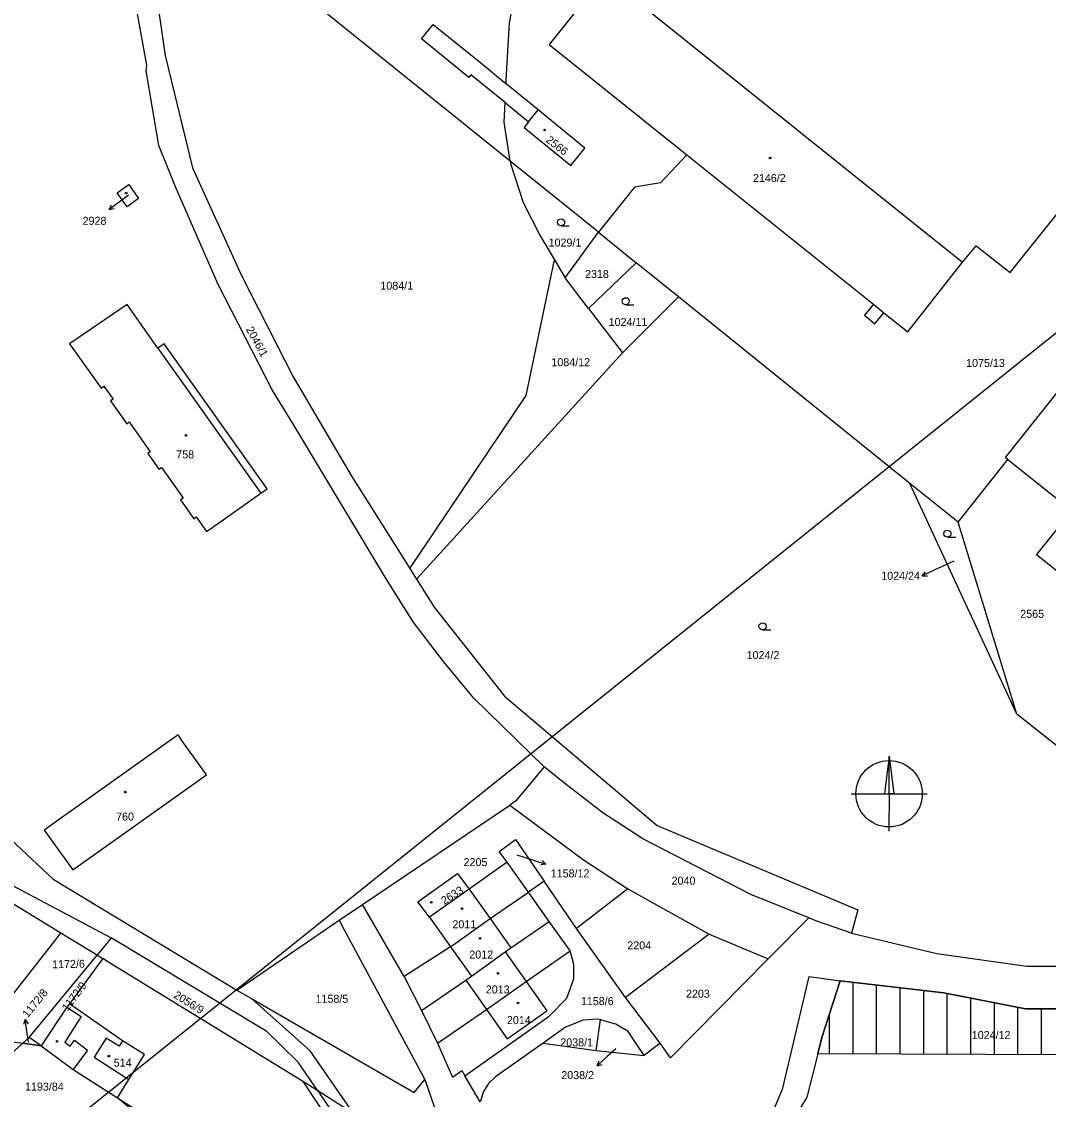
# Model space of a CAD drawing. Extents: x -794765 to -785424, y -1118958 to -1108731.
# Drawn here: x -792555.7 to -792337.7, y -1109838.8 to -1109610 of the extents above; entities that cross this region are included whole.
import ezdxf

# ---------------------------------------------------------------- set-up
doc = ezdxf.new("R2010")
doc.units = 0
for name, color, linetype in [('Level 66', 7, 'Continuous'), ('Level 71', 7, 'Continuous'), ('Level 75', 7, 'Continuous'), ('Level 76', 7, 'Continuous'), ('Level 77', 7, 'Continuous'), ('Level 78', 7, 'Continuous'), ('Level 79', 7, 'Continuous'), ('Level 80', 7, 'Continuous'), ('Level 81', 7, 'Continuous'), ('Vrstva 53', 7, 'Continuous')]:
    doc.layers.add(name, color=color, linetype=linetype)

msp = doc.modelspace()

# ---------------------------------------------------------------- linework, layer by layer
at = {"layer": 'Level 66'}
for p, q in [((-792441.17, -1109653.35), (-792439.42, -1109653.35)), ((-792427.45, -1109670.1), (-792425.7, -1109670.1)), ((-792359.17, -1109719.45), (-792357.42, -1109719.45)), ((-792398.42, -1109739.12), (-792396.67, -1109739.12))]:
    msp.add_line(p, q, dxfattribs=at)
for centre in [(-792441.17, -1109652.6), (-792427.45, -1109669.35), (-792359.17, -1109718.7), (-792398.42, -1109738.37)]:
    msp.add_circle(centre, 0.75, dxfattribs=at)
at = {"layer": 'Level 71'}
for p, q in [((-792371.54, -1109765.97), (-792372.53, -1109773.9)), ((-792379.62, -1109773.93), (-792363.49, -1109773.96)), ((-792371.56, -1109773.93), (-792371.59, -1109781.9))]:
    msp.add_line(p, q, dxfattribs=at)
for points in [[(-791938.08, -1109742.36), (-792598.01, -1110271.46), (-792786.15, -1110036.8), (-792126.22, -1109507.7)], [(-792371.54, -1109765.97), (-792370.57, -1109773.93), (-792371.56, -1109773.93)]]:
    msp.add_lwpolyline(points, close=True, dxfattribs=at)
msp.add_circle((-792371.56, -1109773.93), 7.05, dxfattribs=at)
at = {"layer": 'Level 75'}
for p, q in [((-792431.96, -1109600.14), (-792355.96, -1109661.07)), ((-792452.83, -1109623.16), (-792452.8, -1109622.38)), ((-792433.25, -1109654.71), (-792452, -1109639.59)), ((-792452, -1109639.59), (-792451.92, -1109640.09)), ((-792425.58, -1109645.1), (-792433.25, -1109654.71)), ((-792440.29, -1109664.4), (-792433.25, -1109654.71)), ((-792433.25, -1109654.71), (-792425.21, -1109661.19)), ((-792442.6, -1109660.54), (-792440.29, -1109664.4)), ((-792425.21, -1109661.19), (-792435.37, -1109670.87)), ((-792416.25, -1109668.41), (-792425.21, -1109661.19)), ((-792435.37, -1109670.87), (-792440.29, -1109664.4)), ((-792416.25, -1109668.41), (-792428.17, -1109680.34)), ((-792367.12, -1109708.02), (-792416.25, -1109668.41)), ((-792435.37, -1109670.87), (-792428.17, -1109680.34)), ((-792428.17, -1109680.34), (-792471.85, -1109728.39)), ((-792356.93, -1109716.24), (-792346.37, -1109702.94)), ((-792344.46, -1109757.04), (-792367.12, -1109708.02)), ((-792356.93, -1109716.24), (-792367.12, -1109708.02)), ((-792344.46, -1109757.04), (-792356.93, -1109716.24)), ((-792473.29, -1109726.11), (-792471.85, -1109728.39)), ((-792444.74, -1109768.18), (-792459.77, -1109753.58)), ((-792293.96, -1109796.98), (-792344.46, -1109757.04)), ((-792483.31, -1109797.44), (-792452.06, -1109776.34)), ((-792452.63, -1109788.46), (-792460.65, -1109794.16)), ((-792448.1, -1109794.81), (-792452.63, -1109788.46)), ((-792460.65, -1109794.16), (-792469.09, -1109800.15)), ((-792444.79, -1109792.49), (-792448.1, -1109794.81)), ((-792437.9, -1109802.53), (-792444.79, -1109792.49)), ((-792426.99, -1109794.1), (-792437.9, -1109802.53)), ((-792426.99, -1109794.1), (-792409.73, -1109803.7)), ((-792443.67, -1109801.02), (-792448.1, -1109794.81)), ((-792488.29, -1109800.79), (-792483.31, -1109797.44)), ((-792474.47, -1109812.69), (-792483.31, -1109797.44)), ((-792510.02, -1109815.62), (-792488.29, -1109800.79)), ((-792469.09, -1109800.15), (-792464.64, -1109806.41)), ((-792439.22, -1109807.28), (-792443.67, -1109801.02)), ((-792397.2, -1109808.96), (-792388.57, -1109800.3)), ((-792562.6, -1109823.02), (-792547.34, -1109803.55)), ((-792427.53, -1109817.2), (-792437.9, -1109802.53)), ((-792409.73, -1109803.7), (-792427.53, -1109817.2)), ((-792409.73, -1109803.7), (-792397.2, -1109808.96)), ((-792536.65, -1109804.52), (-792539.66, -1109808.17)), ((-792554.09, -1109825.67), (-792539.66, -1109808.17)), ((-792539.66, -1109808.17), (-792538.45, -1109808.89)), ((-792464.64, -1109806.41), (-792474.47, -1109812.69)), ((-792474.47, -1109812.69), (-792470.81, -1109819.97)), ((-792510.02, -1109815.62), (-792506.9, -1109817.42)), ((-792420.12, -1109826.88), (-792427.53, -1109817.2)), ((-792470.81, -1109819.97), (-792467.43, -1109826.89)), ((-792433.7, -1109828.4), (-792432.81, -1109821.94)), ((-792558.4, -1109826.51), (-792555.44, -1109826.91)), ((-792555.44, -1109826.91), (-792554.09, -1109825.67)), ((-792551.53, -1109827.43), (-792554.09, -1109825.67)), ((-792555.44, -1109826.91), (-792558.65, -1109829.85)), ((-792551.53, -1109827.43), (-792555.44, -1109826.91)), ((-792444.99, -1109826.89), (-792433.7, -1109828.4)), ((-792433.7, -1109828.4), (-792423.51, -1109829.46)), ((-792420.12, -1109826.88), (-792423.51, -1109829.46)), ((-792492.83, -1109837.02), (-792495.87, -1109835.1)), ((-792470.06, -1109834.57), (-792460.44, -1109862.36)), ((-792458.34, -1109839.35), (-792461.61, -1109833.78)), ((-792485.15, -1109841.88), (-792492.83, -1109837.02)), ((-792501.44, -1109866.68), (-792535.33, -1109838.48))]:
    msp.add_line(p, q, dxfattribs=at)
for points in [[(-792452, -1109639.59), (-792513.51, -1109590), (-792533.56, -1109522.52)], [(-792544.19, -1109531.17), (-792531.93, -1109568.54), (-792528.55, -1109587.33), (-792527.38, -1109597.88), (-792527.06, -1109604.47), (-792525.2, -1109617.17), (-792519.4, -1109641.05), (-792509.1, -1109663.72), (-792498.02, -1109685.41), (-792485.75, -1109706.33), (-792473.29, -1109726.11)], [(-792459.77, -1109753.58), (-792466.13, -1109745.86), (-792472.55, -1109737.39), (-792478.3, -1109728.3), (-792497.34, -1109696.59), (-792502.47, -1109688.17), (-792513.98, -1109665.8), (-792523, -1109645.03), (-792526.52, -1109636.29), (-792529.23, -1109620.4), (-792529.08, -1109619.26), (-792534.29, -1109590.34), (-792536.2, -1109577.37), (-792539.25, -1109572.49), (-792536.68, -1109571.58), (-792542.26, -1109556.12)], [(-792718.74, -1109582.83), (-792684.62, -1109620.8), (-792673.86, -1109638.49), (-792648.83, -1109676.6), (-792595.57, -1109748.42), (-792548.94, -1109792.07), (-792510.02, -1109815.62)], [(-792452.8, -1109622.38), (-792452.13, -1109610.23), (-792449.25, -1109595.24), (-792448.11, -1109591.3), (-792446.99, -1109582.98)], [(-792431.96, -1109600.14), (-792443.73, -1109614.85), (-792414.46, -1109638.3)], [(-792453.05, -1109627.18), (-792460.3, -1109621.29), (-792460.78, -1109621.87), (-792470.83, -1109613.67), (-792468.33, -1109610.59), (-792458.23, -1109618.75), (-792452.83, -1109623.16)], [(-792355.96, -1109661.07), (-792353.1, -1109657.6), (-792345.85, -1109663.28), (-792315.38, -1109625.16), (-792311.64, -1109628.15), (-792309.39, -1109625.46), (-792313.11, -1109622.33)], [(-792453.05, -1109627.18), (-792448.06, -1109631.24), (-792449.04, -1109632.44), (-792439.13, -1109640.51), (-792436.15, -1109636.83), (-792446, -1109628.74), (-792452.83, -1109623.16)], [(-792452, -1109639.59), (-792453.28, -1109631.33), (-792453.05, -1109627.18)], [(-792414.46, -1109638.3), (-792420.04, -1109644.22), (-792425.58, -1109645.1)], [(-792414.46, -1109638.3), (-792374.89, -1109670), (-792376.79, -1109672.3), (-792374.58, -1109674.13), (-792372.65, -1109671.8), (-792367.59, -1109675.85), (-792355.96, -1109661.07)], [(-792451.92, -1109640.09), (-792449.24, -1109648.39), (-792445.63, -1109655.49), (-792442.6, -1109660.54)], [(-792346.37, -1109702.94), (-792346.88, -1109702.53), (-792297.84, -1109640.99), (-792294.9, -1109643.34)], [(-792535.37, -1109646.31), (-792532.94, -1109644.54), (-792530.83, -1109647.57), (-792533.24, -1109649.3), (-792535.37, -1109646.31)], [(-792674.34, -1109647.36), (-792651.82, -1109684.77), (-792621.5, -1109724.44), (-792592.84, -1109761.47), (-792576.63, -1109778.3), (-792563.81, -1109789.18), (-792557.58, -1109793.43), (-792536.65, -1109804.52)], [(-792473.29, -1109726.11), (-792448.59, -1109689.37), (-792442.6, -1109660.54)], [(-792533.28, -1109670.03), (-792545.47, -1109678.4), (-792538.8, -1109687.82)], [(-792538.8, -1109687.82), (-792538.2, -1109687.4), (-792536.26, -1109690.14), (-792536.78, -1109690.5), (-792533.36, -1109695.35), (-792532.84, -1109694.98), (-792528.38, -1109701.3), (-792528.9, -1109701.67), (-792526.51, -1109705.04), (-792525.99, -1109704.67), (-792523.53, -1109708.12), (-792521.4, -1109711.17), (-792521.92, -1109711.54), (-792519.11, -1109715.52), (-792518.59, -1109715.15), (-792516.42, -1109718.21), (-792515.32, -1109717.44), (-792504.87, -1109710.08), (-792503.56, -1109709.15), (-792525.41, -1109678.37), (-792526.73, -1109679.3), (-792533.28, -1109670.03)], [(-792346.37, -1109702.94), (-792332.79, -1109713.75), (-792340.26, -1109723.13), (-792326.19, -1109734.34), (-792333.66, -1109743.71), (-792319.04, -1109755.37), (-792315.33, -1109750.72)], [(-792471.85, -1109728.39), (-792468.12, -1109734.31), (-792453.21, -1109753.19)], [(-792453.21, -1109753.19), (-792420.77, -1109780.63), (-792378.22, -1109798.57), (-792379.5, -1109803.55)], [(-792522.44, -1109761.43), (-792550.85, -1109781.64), (-792544.82, -1109790.11), (-792516.44, -1109769.89), (-792516.73, -1109769.48), (-792521.41, -1109763.02), (-792522.44, -1109761.43)], [(-792444.74, -1109768.18), (-792448.57, -1109772.79), (-792450.82, -1109775.5), (-792452.06, -1109776.34)], [(-792388.57, -1109800.3), (-792400.89, -1109795.29), (-792423.79, -1109783.49), (-792432.31, -1109777.95), (-792440.35, -1109771.76), (-792444.74, -1109768.18)], [(-792452.06, -1109776.34), (-792436.41, -1109787.92), (-792426.99, -1109794.1)], [(-792452.63, -1109788.46), (-792454.28, -1109786.15), (-792450.86, -1109783.63), (-792444.79, -1109792.49)], [(-792547.34, -1109803.55), (-792567.86, -1109791.03), (-792569.84, -1109789.27), (-792573.36, -1109786.15)], [(-792469.09, -1109800.15), (-792471.56, -1109796.86), (-792463.15, -1109790.86), (-792460.65, -1109794.16)], [(-792464.64, -1109806.41), (-792456.22, -1109800.39), (-792448.1, -1109794.81)], [(-792488.29, -1109800.79), (-792487.25, -1109802.64), (-792470.06, -1109834.57)], [(-792470.81, -1109819.97), (-792461.42, -1109813.53), (-792460.19, -1109812.66), (-792453.04, -1109807.51), (-792451.82, -1109806.62), (-792443.67, -1109801.02)], [(-792379.5, -1109803.55), (-792386.9, -1109800.98), (-792388.57, -1109800.3)], [(-792539.66, -1109808.17), (-792545.85, -1109804.46), (-792547.34, -1109803.55)], [(-792379.5, -1109803.55), (-792361.45, -1109807.85), (-792342.29, -1109810.51), (-792323.04, -1109810.54), (-792302.75, -1109808.06), (-792283.96, -1109804.89)], [(-792492.83, -1109837.02), (-792496.95, -1109830.93), (-792503.65, -1109824.38), (-792536.65, -1109804.52)], [(-792467.43, -1109826.89), (-792457.01, -1109819.76), (-792448.61, -1109813.76), (-792439.22, -1109807.28)], [(-792461.61, -1109833.78), (-792451.94, -1109826.94), (-792443.73, -1109821.13), (-792439.92, -1109817.32), (-792438.5, -1109813.23), (-792438.45, -1109810.15), (-792439.22, -1109807.28)], [(-792538.45, -1109808.89), (-792539.21, -1109809.93), (-792545.51, -1109818.52)], [(-792495.87, -1109835.1), (-792536.99, -1109809.8), (-792538.45, -1109808.89)], [(-792397.2, -1109808.96), (-792417.93, -1109829.97), (-792420.12, -1109826.88)], [(-792436.24, -1109888.75), (-792429.34, -1109885.63), (-792398.28, -1109846.46), (-792394.13, -1109836.46), (-792388.49, -1109812.75), (-792381.95, -1109813.67)], [(-792381.95, -1109813.67), (-792385.8, -1109825.7), (-792386.68, -1109829.15)], [(-792295.56, -1109816.94), (-792301.6, -1109817.55), (-792322.02, -1109819.61), (-792342.61, -1109819.6), (-792359.93, -1109816.17), (-792381.95, -1109813.67)], [(-792485.15, -1109841.88), (-792494.43, -1109828.49), (-792506.9, -1109817.42)], [(-792506.9, -1109817.42), (-792472.33, -1109837.37), (-792470.06, -1109834.57)], [(-792545.51, -1109818.52), (-792546.04, -1109819.25), (-792551.53, -1109827.43)], [(-792535.33, -1109838.48), (-792532.9, -1109834.58), (-792529.61, -1109829.28), (-792534.22, -1109826.38), (-792545.51, -1109818.52)], [(-792432.81, -1109821.94), (-792433.46, -1109821.77), (-792436.47, -1109822), (-792440.2, -1109823.51), (-792444.99, -1109826.89)], [(-792423.51, -1109829.46), (-792426.95, -1109824.43), (-792429.57, -1109822.83), (-792432.81, -1109821.94)], [(-792551.53, -1109827.43), (-792544.7, -1109832.44), (-792535.33, -1109838.48)], [(-792467.43, -1109826.89), (-792464.25, -1109834.08), (-792462.25, -1109832.69), (-792461.61, -1109833.78)], [(-792444.99, -1109826.89), (-792455.12, -1109834.05), (-792456.58, -1109835.43), (-792457.64, -1109837.14), (-792458.34, -1109839.35)], [(-792386.68, -1109829.15), (-792389.02, -1109838.35), (-792398.94, -1109854.66), (-792428.41, -1109898.21)], [(-792326.43, -1109839.17), (-792333.34, -1109829.35), (-792386.68, -1109829.15)], [(-792459.92, -1109888.82), (-792475.83, -1109865.41), (-792495.87, -1109835.1)], [(-792492.83, -1109837.02), (-792465.09, -1109878), (-792454.96, -1109888.96), (-792457.26, -1109890.78)], [(-792535.33, -1109838.48), (-792529.02, -1109842.55), (-792506.45, -1109857.05)]]:
    msp.add_lwpolyline(points, dxfattribs=at)
at = {"layer": 'Level 77'}
for p, q in [((-792448.06, -1109631.24), (-792446, -1109628.74)), ((-792374.89, -1109670), (-792372.65, -1109671.8)), ((-792526.73, -1109679.3), (-792504.87, -1109710.08)), ((-792460.65, -1109794.16), (-792456.22, -1109800.39)), ((-792456.22, -1109800.39), (-792451.82, -1109806.62)), ((-792464.64, -1109806.41), (-792460.19, -1109812.66)), ((-792453.04, -1109807.51), (-792448.61, -1109813.76)), ((-792461.42, -1109813.53), (-792457.01, -1109819.76)), ((-792448.61, -1109813.76), (-792444.16, -1109819.99)), ((-792546.04, -1109819.25), (-792543.05, -1109821.25)), ((-792457.01, -1109819.76), (-792452.62, -1109825.98)), ((-792543.05, -1109821.25), (-792546.48, -1109826.66)), ((-792452.62, -1109825.98), (-792444.16, -1109819.99)), ((-792546.48, -1109826.66), (-792545.36, -1109827.49)), ((-792545.36, -1109827.49), (-792544.45, -1109826.26)), ((-792544.45, -1109826.26), (-792541.68, -1109828.33)), ((-792537.72, -1109825.8), (-792540.3, -1109829.83)), ((-792534.95, -1109827.54), (-792537.72, -1109825.8)), ((-792534.22, -1109826.38), (-792534.95, -1109827.54)), ((-792541.68, -1109828.33), (-792544.7, -1109832.44)), ((-792540.3, -1109829.83), (-792532.9, -1109834.58))]:
    msp.add_line(p, q, dxfattribs=at)
at = {"layer": 'Level 78'}
for p, q in [((-792379.2, -1109829.18), (-792379.2, -1109813.98)), ((-792374.2, -1109829.2), (-792374.2, -1109814.55)), ((-792369.2, -1109829.22), (-792369.2, -1109815.12)), ((-792364.2, -1109829.23), (-792364.2, -1109815.69)), ((-792359.2, -1109829.25), (-792359.2, -1109816.31)), ((-792354.2, -1109829.27), (-792354.2, -1109817.3)), ((-792349.2, -1109829.29), (-792349.2, -1109818.29)), ((-792344.2, -1109829.31), (-792344.2, -1109819.29)), ((-792339.2, -1109829.33), (-792339.2, -1109819.6)), ((-792384.2, -1109829.16), (-792384.2, -1109821.03))]:
    msp.add_line(p, q, dxfattribs=at)
at = {"layer": 'Level 79'}
for centre in [(-792444.67, -1109633), (-792396.8, -1109638.95), (-792533.49, -1109646.39), (-792520.78, -1109697.85), (-792533.65, -1109773.57), (-792468.71, -1109796.99), (-792462.2, -1109798.29), (-792458.38, -1109804.64), (-792454.55, -1109812.05), (-792450.32, -1109818.32), (-792548.15, -1109826.47), (-792537.14, -1109829.62)]:
    msp.add_circle(centre, 0.175, dxfattribs=at)
at = {"layer": 'Level 80'}
for p, q in [((-792534.67, -1109648.1), (-792537.1, -1109649.86)), ((-792532.96, -1109646.86), (-792534.67, -1109648.1)), ((-792537.1, -1109649.86), (-792536.58, -1109648.87)), ((-792537.1, -1109649.86), (-792535.99, -1109649.68)), ((-792357.84, -1109724.52), (-792361.82, -1109726.38)), ((-792361.82, -1109726.38), (-792364.54, -1109727.65)), ((-792364.54, -1109727.65), (-792363.84, -1109726.77)), ((-792364.54, -1109727.65), (-792363.42, -1109727.68)), ((-792450.55, -1109786.89), (-792447.23, -1109787.94)), ((-792447.23, -1109787.94), (-792444.38, -1109788.87)), ((-792444.38, -1109788.87), (-792445.48, -1109789.03)), ((-792444.38, -1109788.87), (-792445.17, -1109788.08)), ((-792554.92, -1109821.85), (-792555.27, -1109822.91)), ((-792554.5, -1109824.82), (-792554.92, -1109821.85)), ((-792554.92, -1109821.85), (-792554.28, -1109822.77)), ((-792554.23, -1109826.63), (-792554.5, -1109824.82)), ((-792429.57, -1109828.1), (-792431.3, -1109829.67)), ((-792431.3, -1109829.67), (-792433.53, -1109831.68)), ((-792433.53, -1109831.68), (-792433.12, -1109830.64)), ((-792433.53, -1109831.68), (-792432.45, -1109831.38))]:
    msp.add_line(p, q, dxfattribs=at)
at = {"layer": 'Level 81'}
for points in [[(-792333.34, -1109829.35), (-792386.68, -1109829.15), (-792385.8, -1109825.7), (-792381.95, -1109813.67), (-792359.93, -1109816.17), (-792342.61, -1109819.6), (-792322.02, -1109819.61)], [(-792610.32, -1109857.13), (-792582.04, -1109864.04), (-792579.07, -1109859.32), (-792575.21, -1109853.19), (-792559.98, -1109829.02), (-792558.4, -1109826.51), (-792555.44, -1109826.91), (-792551.53, -1109827.43), (-792544.7, -1109832.44), (-792535.33, -1109838.48), (-792529.02, -1109842.55), (-792506.45, -1109857.05), (-792483.14, -1109869.01), (-792479.72, -1109872.05), (-792462.76, -1109889.76), (-792459.92, -1109888.82), (-792457.26, -1109890.78), (-792443.92, -1109900.63), (-792438.83, -1109908.9), (-792429.71, -1109920.9), (-792431.42, -1109922.33), (-792425.28, -1109929.04), (-792420.88, -1109932.17)]]:
    msp.add_lwpolyline(points, dxfattribs=at)
at = {"layer": 'Vrstva 53'}
msp.add_lwpolyline([(-792333.34, -1109829.35), (-792386.68, -1109829.15), (-792385.8, -1109825.7), (-792381.95, -1109813.67), (-792359.93, -1109816.17), (-792342.61, -1109819.6), (-792322.02, -1109819.61)], dxfattribs=at)

# ---------------------------------------------------------------- texts
at = {"layer": 'Level 76'}
for s, rotation, p in [('2566', 322, (-792444.54, -1109635.4)), ('2046/1', 299, (-792508.12, -1109675.3)), ('2633', 32, (-792465.98, -1109797.54)), ('1172/6', 1, (-792549.17, -1109810.98)), ('1172/9', 53, (-792545.93, -1109820.23)), ('1172/8', 51, (-792554.35, -1109821.61)), ('2056/9', 328, (-792523.54, -1109817.1))]:
    msp.add_text(s, height=1.7, rotation=rotation, dxfattribs=at).set_placement(p)
for s, p in [('2146/2', (-792400.45, -1109644.04)), ('2928', (-792542.72, -1109653.13)), ('1029/1', (-792443.82, -1109657.75)), ('2318', (-792436.09, -1109664.42)), ('1084/1', (-792479.52, -1109666.9)), ('1024/11', (-792431.07, -1109674.61)), ('1084/12', (-792443.23, -1109683.14)), ('1075/13', (-792355.21, -1109683.31)), ('758', (-792522.85, -1109702.72)), ('1024/24', (-792373.22, -1109728.5)), ('2565', (-792343.72, -1109736.57)), ('1024/2', (-792401.79, -1109745.34)), ('760', (-792535.61, -1109779.62)), ('2205', (-792461.87, -1109789.29)), ('1158/12', (-792443.37, -1109791.68)), ('2040', (-792417.72, -1109793.22)), ('2011', (-792464.23, -1109802.48)), ('2204', (-792427.12, -1109806.96)), ('2012', (-792460.65, -1109808.91)), ('2013', (-792457.15, -1109816.32)), ('1158/5', (-792493.29, -1109818.3)), ('1158/6', (-792436.97, -1109818.8)), ('2203', (-792414.66, -1109817.22)), ('2014', (-792452.67, -1109822.83)), ('1024/12', (-792354.01, -1109826)), ('2038/1', (-792441.34, -1109827.56)), ('514', (-792536.12, -1109831.87)), ('2038/2', (-792441.13, -1109834.51)), ('1193/84', (-792554.94, -1109836.95))]:
    msp.add_text(s, height=1.7, dxfattribs=at).set_placement(p)

doc.saveas('drawing.dxf')
